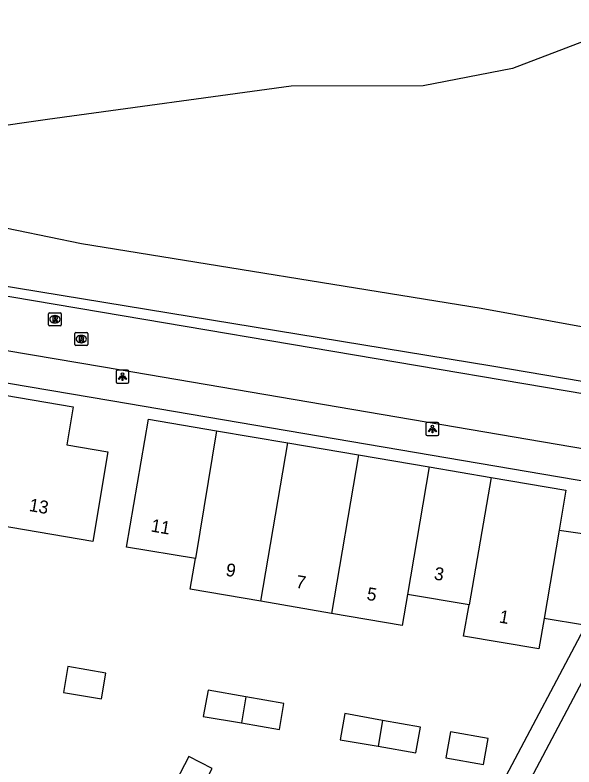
# Model space of a CAD drawing. Extents: x 160457 to 162082, y 388340 to 389736.
# Drawn here: x 160946.7 to 160990.1, y 389487.9 to 389546.3 of the extents above; entities that cross this region are included whole.
import ezdxf

# ---------------------------------------------------------------- set-up
doc = ezdxf.new("R2010")
doc.units = 0
for name, color, linetype in [('IMGEO_Fietspad_gesloten', 7, 'Continuous'), ('IMGEO_Groenvoorziening', 7, 'Continuous'), ('IMGEO_Lichtpunt', 7, 'Continuous'), ('IMGEO_Meer_plas_ven_vijver', 7, 'Continuous'), ('IMGEO_Pand', 7, 'Continuous'), ('IMGEO_Pand_nummerreeks', 7, 'Continuous'), ('IMGEO_Rioolput', 7, 'Continuous'), ('IMGEO_Voetpad_open', 7, 'Continuous')]:
    doc.layers.add(name, color=color, linetype=linetype)

msp = doc.modelspace()

# ---------------------------------------------------------------- linework, layer by layer
at = {"layer": 'IMGEO_Fietspad_gesloten'}
for points in [[(160991.152, 389516.838), (160955, 389522.958), (160909.887, 389530.575), (160904.943, 389531.45), (160893.054, 389533.225), (160880.309, 389535.029), (160865.84, 389536.922), (160848.003, 389539.077), (160839.391, 389540.031), (160830.765, 389540.854), (160822.128, 389541.546), (160813.481, 389542.106), (160804.827, 389542.535), (160785.135, 389543.605), (160766.852, 389544.572)], [(160908.219, 389526.637), (160953.524, 389518.982), (161018.494, 389507.93), (161022.657, 389507.207), (161024.198, 389506.907)]]:
    msp.add_lwpolyline(points, dxfattribs=at)
at = {"layer": 'IMGEO_Groenvoorziening'}
msp.add_lwpolyline([(160917.079, 389546.416), (160913.188, 389543.258), (160911.955, 389539.68), (160913.438, 389536.403), (160916.962, 389531.899), (160920.275, 389530.058), (160923.357, 389528.974), (160983.741, 389519.055), (160993.53, 389517.42)], dxfattribs=at)
at = {"layer": 'IMGEO_Lichtpunt'}
for p, q in [((160954.514, 389518.63), (160954.514, 389517.823)), ((160954.514, 389518.63), (160954.514, 389517.823)), ((160955.416, 389518.725), (160954.608, 389518.725)), ((160955.416, 389518.725), (160954.608, 389518.725)), ((160955.51, 389517.823), (160955.51, 389518.63)), ((160955.51, 389517.823), (160955.51, 389518.63)), ((160954.608, 389517.729), (160955.416, 389517.729)), ((160954.608, 389517.729), (160955.416, 389517.729)), ((160978.626, 389514.557), (160978.626, 389513.75)), ((160978.626, 389514.557), (160978.626, 389513.75)), ((160979.528, 389514.652), (160978.72, 389514.652)), ((160979.528, 389514.652), (160978.72, 389514.652)), ((160979.622, 389513.75), (160979.622, 389514.557)), ((160979.622, 389513.75), (160979.622, 389514.557)), ((160978.72, 389513.656), (160979.528, 389513.656)), ((160978.72, 389513.656), (160979.528, 389513.656))]:
    msp.add_line(p, q, dxfattribs=at)
for points in [[(160954.888, 389518.294), (160954.927, 389518.266), (160954.739, 389518.004), (160954.701, 389518.031), (160954.888, 389518.294)], [(160954.99, 389518.246), (160955.037, 389518.246), (160955.037, 389517.924), (160954.99, 389517.924), (160954.99, 389518.246)], [(160955.1, 389518.266), (160955.138, 389518.293), (160955.325, 389518.031), (160955.286, 389518.003), (160955.1, 389518.266)], [(160979, 389514.221), (160979.039, 389514.193), (160978.851, 389513.931), (160978.813, 389513.958), (160979, 389514.221)], [(160979.102, 389514.173), (160979.149, 389514.173), (160979.149, 389513.851), (160979.102, 389513.851), (160979.102, 389514.173)], [(160979.212, 389514.193), (160979.25, 389514.22), (160979.437, 389513.958), (160979.398, 389513.93), (160979.212, 389514.193)]]:
    msp.add_lwpolyline(points, dxfattribs=at)
for centre in [(160955.013, 389518.428), (160979.125, 389514.355)]:
    msp.add_circle(centre, 0.0994, dxfattribs=at)
for centre, start, end in [((160954.608, 389518.63), 90, 180), ((160954.608, 389518.63), 90, 180), ((160955.416, 389518.63), 0, 90), ((160955.416, 389518.63), 0, 90), ((160954.608, 389517.823), 180, 270), ((160954.608, 389517.823), 180, 270), ((160955.416, 389517.823), 270, 0), ((160955.416, 389517.823), 270, 360), ((160978.72, 389514.557), 90, 180), ((160978.72, 389514.557), 90, 180), ((160979.528, 389514.557), 0, 90), ((160979.528, 389514.557), 0, 90), ((160978.72, 389513.75), 180, 270), ((160978.72, 389513.75), 180, 270), ((160979.528, 389513.75), 270, 0), ((160979.528, 389513.75), 270, 360)]:
    msp.add_arc(centre, 0.0946, start, end, dxfattribs=at)
at = {"layer": 'IMGEO_Meer_plas_ven_vijver'}
msp.add_lwpolyline([(161023.449, 389537.05), (161023.52, 389538.897), (161024.152, 389539.438), (161025.1, 389541.856), (161022.827, 389548.593), (161020.913, 389549.3), (161007.543, 389548.87), (160997.262, 389546.708), (160985.371, 389542.191), (160978.417, 389540.832), (160968.133, 389540.817), (160949.188, 389538.207), (160930.19, 389535.504), (160941.738, 389530.652), (160951.82, 389528.586), (160982.918, 389523.556), (160996.406, 389521.081), (161007.701, 389520.356), (161011.458, 389520.275), (161016.854, 389521.28), (161020.674, 389522.674), (161022.548, 389523.912), (161023.557, 389524.861), (161024.722, 389526.068)], dxfattribs=at)
at = {"layer": 'IMGEO_Pand'}
for points in [[(160945.849, 389516.787), (160951.185, 389515.876), (160950.682, 389512.927), (160953.881, 389512.381), (160952.694, 389505.423), (160944.179, 389506.859)], [(160960.685, 389504.078), (160955.335, 389504.983), (160957.04, 389514.915), (160962.326, 389514.017)], [(160962.326, 389514.017), (160960.685, 389504.078)], [(160962.326, 389514.017), (160967.886, 389513.072)], [(160965.785, 389500.76), (160967.886, 389513.072)], [(160967.886, 389513.072), (160973.38, 389512.139)], [(160973.38, 389512.139), (160971.279, 389499.822)], [(160973.38, 389512.139), (160978.876, 389511.205)], [(160978.876, 389511.205), (160977.182, 389501.286)], [(160978.876, 389511.205), (160983.705, 389510.385)], [(160983.705, 389510.385), (160981.974, 389500.475)], [(160983.705, 389510.385), (160989.501, 389509.4), (160988.995, 389506.282)], [(160988.995, 389506.282), (160994.434, 389505.506), (160990.949, 389498.9), (160987.81, 389499.421)], [(160988.995, 389506.282), (160987.81, 389499.421)], [(160965.785, 389500.76), (160960.292, 389501.697), (160960.685, 389504.078)], [(160977.182, 389501.286), (160976.772, 389498.885), (160971.279, 389499.822)], [(160981.974, 389500.475), (160977.182, 389501.286)], [(160971.279, 389499.822), (160965.785, 389500.76)], [(160987.81, 389499.421), (160987.417, 389497.063), (160981.551, 389498.054), (160981.974, 389500.475)], [(160950.414, 389493.681), (160953.373, 389493.17), (160953.725, 389495.183), (160950.771, 389495.692), (160950.414, 389493.681)], [(160964.61, 389493.339), (160961.669, 389493.849), (160961.302, 389491.809), (160964.267, 389491.308)], [(160964.267, 389491.308), (160967.232, 389490.807), (160967.57, 389492.826), (160964.61, 389493.339)], [(160964.61, 389493.339), (160964.267, 389491.308)], [(160975.254, 389491.506), (160972.308, 389492.029), (160971.945, 389490.005), (160974.896, 389489.491)], [(160974.896, 389489.491), (160977.836, 389488.979), (160978.199, 389490.983), (160975.254, 389491.506)], [(160975.254, 389491.506), (160974.896, 389489.491)], [(160980.527, 389490.612), (160980.168, 389488.585), (160983.102, 389488.079), (160983.466, 389490.096), (160980.527, 389490.612)], [(160960.593, 389485.095), (160961.988, 389487.751), (160960.187, 389488.701), (160958.789, 389486.045)]]:
    msp.add_lwpolyline(points, dxfattribs=at)
at = {"layer": 'IMGEO_Rioolput'}
for p, q in [((160949.252, 389522.262), (160949.252, 389523.114)), ((160949.327, 389523.188), (160950.179, 389523.188)), ((160949.74, 389522.968), (160949.765, 389522.968)), ((160950.253, 389523.114), (160950.253, 389522.262)), ((160950.179, 389522.188), (160949.327, 389522.188)), ((160949.763, 389522.408), (160949.738, 389522.408)), ((160951.307, 389520.72), (160951.307, 389521.572)), ((160951.382, 389521.646), (160952.234, 389521.646)), ((160952.308, 389521.572), (160952.308, 389520.72)), ((160951.795, 389521.426), (160951.82, 389521.426)), ((160952.234, 389520.646), (160951.382, 389520.646)), ((160951.818, 389520.866), (160951.793, 389520.866))]:
    msp.add_line(p, q, dxfattribs=at)
for points in [[(160949.252, 389522.262), (160949.252, 389523.114)], [(160949.327, 389523.188), (160950.179, 389523.188)], [(160949.841, 389522.886), (160949.589, 389522.888), (160949.589, 389522.488)], [(160949.767, 389522.807), (160949.713, 389522.807), (160949.713, 389522.726)], [(160949.713, 389522.726), (160949.765, 389522.726)], [(160950.253, 389523.114), (160950.253, 389522.262)], [(160950.179, 389522.188), (160949.327, 389522.188)], [(160949.589, 389522.488), (160949.713, 389522.488), (160949.713, 389522.65), (160949.724, 389522.65)], [(160949.771, 389522.621), (160949.842, 389522.488), (160949.982, 389522.488), (160949.917, 389522.614)], [(160951.307, 389520.72), (160951.307, 389521.572)], [(160951.382, 389521.646), (160952.234, 389521.646)], [(160952.308, 389521.572), (160952.308, 389520.72)], [(160951.896, 389521.344), (160951.644, 389521.346), (160951.644, 389520.946)], [(160951.644, 389520.946), (160951.768, 389520.946), (160951.768, 389521.108), (160951.779, 389521.108)], [(160951.822, 389521.265), (160951.768, 389521.265), (160951.768, 389521.184)], [(160951.768, 389521.184), (160951.82, 389521.184)], [(160951.826, 389521.079), (160951.897, 389520.946), (160952.037, 389520.946), (160951.972, 389521.072)], [(160952.234, 389520.646), (160951.382, 389520.646)]]:
    msp.add_lwpolyline(points, dxfattribs=at)
for centre, radius, start, end in [((160949.329, 389523.112), 0.0765, 91.55205, 178.44795), ((160949.329, 389523.112), 0.0765, 91.55205, 178.44795), ((160949.749, 389522.915), 0.19, 274.7715, 282.96867), ((160949.773, 389522.711), 0.0964, 77.00612, 93.18647), ((160949.787, 389522.768), 0.0378, 276.66336, 79.67722), ((160949.84, 389522.776), 0.109, 350.36119, 89.41601), ((160949.838, 389522.776), 0.112, 277.58423, 350.98172), ((160950.177, 389523.112), 0.0765, 1.55205, 88.44795), ((160950.177, 389523.112), 0.0765, 1.55205, 88.44795), ((160949.329, 389522.264), 0.0765, 181.55205, 268.44795), ((160949.329, 389522.264), 0.0765, 181.55205, 268.44795), ((160949.723, 389522.597), 0.0533, 26.02933, 88.69889), ((160949.822, 389522.561), 0.108, 29.51342, 73.79051), ((160950.177, 389522.264), 0.0765, 271.55205, 358.44795), ((160950.177, 389522.264), 0.0765, 271.55205, 358.44795), ((160951.384, 389521.57), 0.0765, 91.55205, 178.44795), ((160951.384, 389521.57), 0.0765, 91.55205, 178.44795), ((160952.232, 389521.57), 0.0765, 1.55205, 88.44795), ((160952.232, 389521.57), 0.0765, 1.55205, 88.44795), ((160951.778, 389521.055), 0.0533, 26.02933, 88.69889), ((160951.804, 389521.373), 0.19, 274.7715, 282.96867), ((160951.828, 389521.169), 0.0964, 77.00612, 93.18647), ((160951.842, 389521.226), 0.0378, 276.66336, 79.67722), ((160951.895, 389521.234), 0.109, 350.36119, 89.41601), ((160951.893, 389521.234), 0.112, 277.58423, 350.98172), ((160951.877, 389521.019), 0.108, 29.51342, 73.79051), ((160951.384, 389520.722), 0.0765, 181.55205, 268.44795), ((160951.384, 389520.722), 0.0765, 181.55205, 268.44795), ((160952.232, 389520.722), 0.0765, 271.55205, 358.44795), ((160952.232, 389520.722), 0.0765, 271.55205, 358.44795)]:
    msp.add_arc(centre, radius, start, end, dxfattribs=at)
for centre, major_axis, ratio, start_param, end_param in [((160949.739, 389522.688), (-0.387, 0.002), 0.722429, 4.712389, 7.853982), ((160949.764, 389522.688), (-0.39, 0.002), 0.717154, 1.570796, 4.712389), ((160951.794, 389521.146), (-0.387, 0.002), 0.722429, 4.712389, 7.853982), ((160951.819, 389521.146), (-0.39, 0.002), 0.717154, 1.570796, 4.712389)]:
    msp.add_ellipse(centre, major_axis=major_axis, ratio=ratio, start_param=start_param, end_param=end_param, dxfattribs=at)
at = {"layer": 'IMGEO_Voetpad_open'}
for points in [[(160996.483, 389509.148), (160954.107, 389516.345), (160906.455, 389524.408), (160889.437, 389491.965)], [(160996.483, 389509.148), (160979.236, 389476.589), (160965.969, 389451.479)], [(160998.354, 389508.831), (160982.975, 389479.779)]]:
    msp.add_lwpolyline(points, dxfattribs=at)

# ---------------------------------------------------------------- texts
at = {"layer": 'IMGEO_Pand_nummerreeks'}
for s, rotation, p in [('13', 350.23107, (160947.697, 389507.79)), ('11', 350.20242, (160957.175, 389506.196)), ('9', 350.12221, (160962.998, 389502.759)), ('3', 350.19669, (160979.201, 389502.467)), ('7', 350.11075, (160968.454, 389501.828)), ('5', 350.12221, (160973.965, 389500.887)), ('1', 350.21388, (160984.269, 389499.117))]:
    msp.add_text(s, height=1, rotation=rotation, dxfattribs=at).set_placement(p)

doc.saveas('drawing.dxf')
